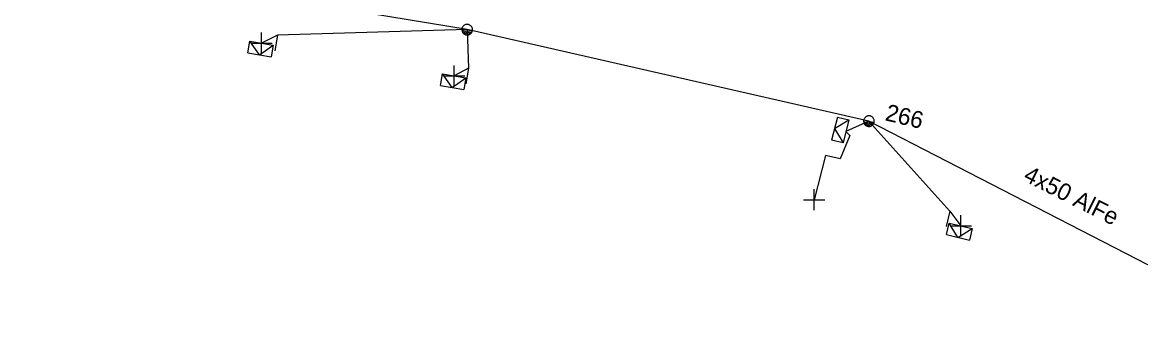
# Model space of a CAD drawing. Extents: x -544780 to -541582, y -1198995 to -1196551.
# Drawn here: x -542113.7 to -542047.6, y -1198675.3 to -1198657.1 of the extents above; entities that cross this region are included whole.
import ezdxf

# ---------------------------------------------------------------- set-up
doc = ezdxf.new("R2010")
doc.units = 0
for name, color, linetype in [('Vrstva 1', 7, 'Continuous'), ('Vrstva 13', 7, 'Continuous'), ('Vrstva 14', 7, 'Continuous'), ('Vrstva 2', 7, 'Continuous'), ('Vrstva 31', 7, 'Continuous'), ('Vrstva 34', 7, 'Continuous'), ('Vrstva 52', 7, 'Continuous'), ('Vrstva 54', 7, 'Continuous'), ('Vrstva 9', 7, 'Continuous')]:
    doc.layers.add(name, color=color, linetype=linetype)

# ---------------------------------------------------------------- blocks, each defined once
blk = doc.blocks.new('NN440')
at = {"layer": 'Vrstva 2'}
for points in [[(0.63, 0), (0.63, 0.06), (0.62, 0.13), (0.6, 0.19), (0.58, 0.25), (0.55, 0.31), (0.51, 0.37), (0.47, 0.42), (0.42, 0.46), (0.37, 0.51), (0.32, 0.54), (0.26, 0.57), (0.2, 0.59), (0.13, 0.61), (0.07, 0.62), (0, 0.63), (-0.06, 0.62), (-0.13, 0.61), (-0.19, 0.59), (-0.26, 0.57), (-0.31, 0.54), (-0.37, 0.51), (-0.42, 0.46), (-0.47, 0.42), (-0.51, 0.37), (-0.54, 0.31), (-0.57, 0.25), (-0.6, 0.19), (-0.62, 0.13), (-0.63, 0.06), (-0.63, 0), (-0.63, -0.07), (-0.62, -0.14), (-0.6, -0.2), (-0.57, -0.26), (-0.54, -0.32), (-0.51, -0.37), (-0.47, -0.43), (-0.42, -0.47), (-0.37, -0.51), (-0.31, -0.55), (-0.26, -0.58), (-0.19, -0.6), (-0.13, -0.62), (-0.06, -0.63), (0, -0.63), (0.07, -0.63), (0.13, -0.62), (0.2, -0.6), (0.26, -0.58), (0.32, -0.55), (0.37, -0.51), (0.42, -0.47), (0.47, -0.43), (0.51, -0.37), (0.55, -0.32), (0.58, -0.26), (0.6, -0.2), (0.62, -0.14), (0.63, -0.07), (0.63, 0)], [(-0.63, 0), (0.63, 0)], [(-0.6, -0.18), (0.57, -0.18)], [(-0.51, -0.32), (0.5, -0.32)], [(-0.37, -0.47), (0.35, -0.47)]]:
    blk.add_lwpolyline(points, dxfattribs=at)
blk = doc.blocks.new('NN800')
at = {"layer": 'Vrstva 1'}
for points in [[(-0.442, 0.442), (0.442, -0.442)], [(-0.442, -0.442), (0.442, 0.442)]]:
    blk.add_lwpolyline(points, dxfattribs=at)
blk = doc.blocks.new('NN630')
at = {"layer": 'Vrstva 9'}
for points in [[(-0.003, -0.7), (-0.703, 0)], [(-0.703, -0.7), (-0.703, 0), (0.697, 0), (0.697, -0.7)], [(-0.003, -0.7), (0.697, 0)], [(-0.703, -0.7), (0.697, -0.7)]]:
    blk.add_lwpolyline(points, dxfattribs=at)
blk = doc.blocks.new('NN510')
at = {"layer": 'Vrstva 2'}
blk.add_lwpolyline([(0.001, 0.002), (0.001, 0.939)], dxfattribs=at)

msp = doc.modelspace()

# ---------------------------------------------------------------- linework, layer by layer
at = {"layer": 'Vrstva 1'}
msp.add_lwpolyline([(-542039.715, -1198675.297), (-542040.534, -1198674.874), (-542063.64, -1198662.972), (-542087.392, -1198657.564), (-542117.714, -1198652.566), (-542142.478, -1198650.317), (-542153.843, -1198648.505), (-542165.606, -1198646.394), (-542176.658, -1198644.645), (-542189.959, -1198642.146), (-542195.053, -1198641.459), (-542204.232, -1198639.772), (-542208.416, -1198639.085), (-542219.219, -1198637.211), (-542230.022, -1198635.399), (-542250.833, -1198631.963), (-542269.04, -1198628.603), (-542276.533, -1198627.103), (-542287.898, -1198625.604), (-542301.672, -1198622.793), (-542314.536, -1198620.606), (-542337.89, -1198613.421)], dxfattribs=at)
at = {"layer": 'Vrstva 52'}
msp.add_lwpolyline([(-542063.64, -1198662.972), (-542064.999, -1198663.588), (-542064.772, -1198663.822), (-542065.343, -1198665.208), (-542066.216, -1198664.997), (-542066.879, -1198667.617)], dxfattribs=at)
at = {"layer": 'Vrstva 54'}
for points in [[(-542087.392, -1198657.564), (-542098.603, -1198657.883), (-542099.547, -1198658.364)], [(-542087.392, -1198657.564), (-542087.316, -1198659.837), (-542088.162, -1198660.302)], [(-542063.64, -1198662.972), (-542058.849, -1198668.293), (-542058.209, -1198669.164)]]:
    msp.add_lwpolyline(points, dxfattribs=at)

# ---------------------------------------------------------------- block references
at = {"layer": 'Vrstva 13', "xscale": 0.5, "yscale": 0.5}
for p, rotation in [((-542087.391, -1198657.565), -11.2908027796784), ((-542063.64, -1198662.972), -13.5610805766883)]:
    msp.add_blockref('NN440', p, dxfattribs=dict(at, rotation=rotation))
at = {"layer": 'Vrstva 13'}
for p, rotation in [((-542098.603, -1198657.882), 170.83180839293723), ((-542087.315, -1198659.837), 170.43912492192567), ((-542058.848, -1198668.293), 166.43891942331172)]:
    msp.add_blockref('NN510', p, dxfattribs=dict(at, rotation=rotation))
at = {"layer": 'Vrstva 31'}
for p, rotation in [((-542099.547, -1198658.364), -9.1681916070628), ((-542088.162, -1198660.302), -9.560874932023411), ((-542064.999, -1198663.588), -104.04406390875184), ((-542058.209, -1198669.164), -13.5610805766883)]:
    msp.add_blockref('NN630', p, dxfattribs=dict(at, rotation=rotation))
at = {"layer": 'Vrstva 34'}
for p, rotation in [((-542099.547, -1198658.364), 45), ((-542088.162, -1198660.302), 45), ((-542066.879, -1198667.617), 44.99999995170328), ((-542058.209, -1198669.164), 45)]:
    msp.add_blockref('NN800', p, dxfattribs=dict(at, rotation=rotation))

# ---------------------------------------------------------------- texts
at = {"layer": 'Vrstva 14'}
msp.add_text('266', height=1, rotation=346.439, dxfattribs=at).set_placement((-542062.734, -1198662.916))
at = {"layer": 'Vrstva 2'}
msp.add_text('4x50 AlFe', height=1, rotation=333.253, dxfattribs=at).set_placement((-542054.573, -1198666.456))

doc.saveas('drawing.dxf')
